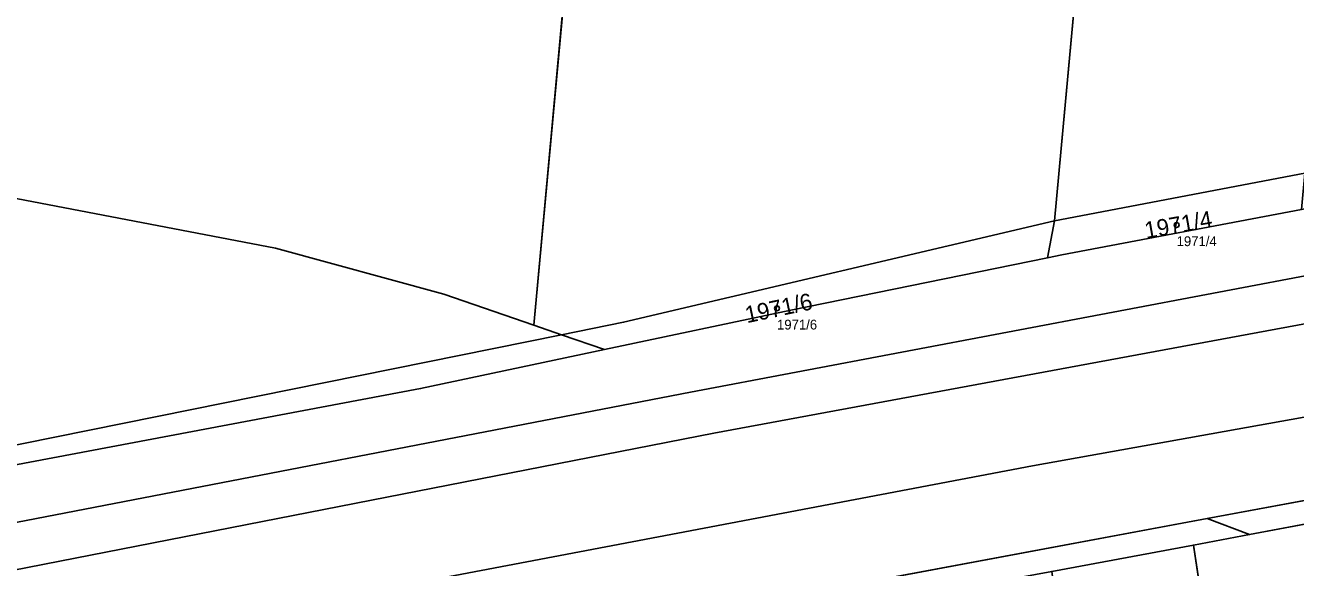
# Model space of a CAD drawing. Extents: x -754731 to -751381, y -1060564 to -1058101.
# Drawn here: x -752942.7 to -752813.2, y -1058803.4 to -1058748.1 of the extents above; entities that cross this region are included whole.
import ezdxf

# ---------------------------------------------------------------- set-up
doc = ezdxf.new("R2010")
doc.units = 0
for name, color, linetype in [('Definiční body', 7, 'Continuous'), ('Hranice parcel', 7, 'Continuous'), ('Parcelní čísla', 7, 'Continuous'), ('Polygon parcely', 7, 'Continuous'), ('Poz předměty', 7, 'Continuous')]:
    doc.layers.add(name, color=color, linetype=linetype)

msp = doc.modelspace()

# ---------------------------------------------------------------- linework, layer by layer
at = {"layer": 'Definiční body'}
for centre in [(-752825.35, -1058768.46), (-752866.07, -1058776.96)]:
    msp.add_circle(centre, 0.25, dxfattribs=at)
at = {"layer": 'Hranice parcel'}
for p, q in [((-752875.22, -1058608.12), (-752890.84, -1058778.69)), ((-752832.7, -1058712.7), (-752837.78, -1058768.05)), ((-752837.78, -1058768.05), (-752812.3, -1058763.19)), ((-752837.78, -1058768.05), (-752838.5, -1058771.81)), ((-752890.84, -1058778.69), (-752888.03, -1058779.66)), ((-752888.03, -1058779.66), (-752883.65, -1058781.17)), ((-752791.46, -1058792.66), (-752822.24, -1058798.4)), ((-752792.12, -1058795.17), (-752817.92, -1058800.02)), ((-752822.24, -1058798.4), (-752895.64, -1058812.07)), ((-752817.92, -1058800.02), (-752822.24, -1058798.4)), ((-752838.08, -1058803.78), (-752823.63, -1058801.09)), ((-752817.92, -1058800.02), (-752823.63, -1058801.09)), ((-752823.63, -1058801.09), (-752818.69, -1058833.46))]:
    msp.add_line(p, q, dxfattribs=at)
for points in [[(-752494.82, -1058726.09), (-752531.68, -1058733.11), (-752551.22, -1058738.07), (-752612.18, -1058750.82), (-752646.79, -1058757.27), (-752745.94, -1058775.75), (-752774.6, -1058781.3), (-752781.46, -1058782.52), (-752840.02, -1058793.01), (-752898.91, -1058804.2), (-752959.36, -1058815.49), (-753015.58, -1058825.6), (-753054.5, -1058831.5), (-753065.7, -1058834.02), (-753126.2, -1058844.89), (-753153.99, -1058849.86), (-753225.97, -1058863.05), (-753226, -1058864.5), (-753232.2, -1058865.9), (-753233.52, -1058864.92), (-753312.41, -1058882.6), (-753338.64, -1058889.98), (-753357.63, -1058896.95)], [(-752945.95, -1058765.33), (-752917.16, -1058770.82), (-752900.01, -1058775.52), (-752890.84, -1058778.69)], [(-752838.5, -1058771.81), (-752837.05, -1058771.51), (-752812.62, -1058766.88)], [(-752837.78, -1058768.05), (-752881.7, -1058778.38), (-752888.03, -1058779.66)], [(-752883.65, -1058781.17), (-752864.67, -1058777.16), (-752838.5, -1058771.81)], [(-752888.03, -1058779.66), (-752960.19, -1058794.25), (-753006.2, -1058803)], [(-753005.88, -1058804.74), (-752959.53, -1058795.9), (-752902.39, -1058785.14), (-752883.65, -1058781.17)]]:
    msp.add_lwpolyline(points, dxfattribs=at)
at = {"layer": 'Polygon parcely'}
for points in [[(-752945.95, -1058765.33), (-752917.16, -1058770.82), (-752900.01, -1058775.52), (-752890.84, -1058778.69), (-752875.22, -1058608.12), (-752903.68, -1058604.16), (-752930.29, -1058602.56)], [(-752890.84, -1058778.69), (-752888.03, -1058779.66), (-752881.7, -1058778.38), (-752837.78, -1058768.05), (-752832.7, -1058712.7), (-752830.91, -1058693.32), (-752822.35, -1058613.97), (-752863.79, -1058609.13), (-752873.92, -1058608.3), (-752875.22, -1058608.12)], [(-752832.7, -1058712.7), (-752837.78, -1058768.05), (-752812.3, -1058763.19), (-752805.66, -1058696.57), (-752825.61, -1058694), (-752825.98, -1058697.39), (-752827.93, -1058697.2), (-752829.49, -1058712.92)], [(-753006.2, -1058803), (-752960.19, -1058794.25), (-752888.03, -1058779.66), (-752890.84, -1058778.69), (-752900.01, -1058775.52), (-752917.16, -1058770.82), (-752945.95, -1058765.33), (-752977.83, -1058761.44), (-753002.4, -1058759.28)], [(-752812.62, -1058766.88), (-752812.3, -1058763.19), (-752837.78, -1058768.05), (-752838.5, -1058771.81), (-752837.05, -1058771.51)], [(-752888.03, -1058779.66), (-752883.65, -1058781.17), (-752864.67, -1058777.16), (-752838.5, -1058771.81), (-752837.78, -1058768.05), (-752881.7, -1058778.38)], [(-753006.2, -1058803), (-753005.88, -1058804.74), (-752959.53, -1058795.9), (-752902.39, -1058785.14), (-752883.65, -1058781.17), (-752888.03, -1058779.66), (-752960.19, -1058794.25)], [(-752792.12, -1058795.17), (-752791.46, -1058792.66), (-752822.24, -1058798.4), (-752817.92, -1058800.02)], [(-752789.75, -1058794.73), (-752792.12, -1058795.17), (-752817.92, -1058800.02), (-752823.63, -1058801.09), (-752818.69, -1058833.46), (-752816.17, -1058849.97), (-752778.91, -1058849.68), (-752784.33, -1058822.2)], [(-752823.63, -1058801.09), (-752817.92, -1058800.02), (-752822.24, -1058798.4), (-752895.64, -1058812.07), (-752895.35, -1058814.04), (-752873.9, -1058810.19), (-752858.96, -1058807.56), (-752841.38, -1058804.4), (-752838.08, -1058803.78)], [(-752823.63, -1058801.09), (-752838.08, -1058803.78), (-752833.87, -1058835.99), (-752818.69, -1058833.46)]]:
    msp.add_lwpolyline(points, close=True, dxfattribs=at)
for points in [[(-753054.5, -1058831.5), (-753015.58, -1058825.6), (-752959.36, -1058815.49), (-752898.91, -1058804.2), (-752840.02, -1058793.01), (-752781.46, -1058782.52), (-752774.6, -1058781.3), (-752745.94, -1058775.75), (-752646.79, -1058757.27), (-752612.18, -1058750.82), (-752551.22, -1058738.07)], [(-752551.22, -1058738.07), (-752612.18, -1058750.82), (-752646.79, -1058757.27), (-752745.94, -1058775.75), (-752774.6, -1058781.3), (-752781.46, -1058782.52), (-752840.02, -1058793.01), (-752898.91, -1058804.2), (-752959.36, -1058815.49), (-753015.58, -1058825.6), (-753054.5, -1058831.5)], [(-752685.29, -1058741.64), (-752737.32, -1058753.19), (-752738.77, -1058753.45), (-752778.4, -1058760.43), (-752787.62, -1058762.14), (-752788.03, -1058762.22), (-752812.62, -1058766.88), (-752837.05, -1058771.51), (-752838.5, -1058771.81), (-752864.67, -1058777.16), (-752883.65, -1058781.17), (-752902.39, -1058785.14), (-752959.53, -1058795.9), (-753005.88, -1058804.74), (-753008.79, -1058805.37), (-753017.13, -1058806.91), (-753022.58, -1058807.97)], [(-753026.48, -1058835.61), (-753005.87, -1058832.19), (-752965.85, -1058825.11), (-752940.54, -1058820.41), (-752921.64, -1058816.9), (-752900.37, -1058812.95), (-752895.64, -1058812.07), (-752822.24, -1058798.4), (-752791.46, -1058792.66), (-752746.77, -1058784.34), (-752743.17, -1058783.67), (-752694.46, -1058774.6), (-752645.48, -1058765.48), (-752641.9, -1058764.7), (-752634.85, -1058763.93), (-752597.82, -1058756.86), (-752581.35, -1058754.02), (-752568.6, -1058751.4), (-752551.5, -1058748.28), (-752545, -1058746.9)]]:
    msp.add_lwpolyline(points, dxfattribs=at)
at = {"layer": 'Poz předměty'}
for p, q in [((-752874.89, -1058785.51), (-752786.45, -1058768.75)), ((-752785.27, -1058773.53), (-752872.52, -1058789.7)), ((-752952.4, -1058800.5), (-752874.89, -1058785.51)), ((-752872.52, -1058789.7), (-752951.17, -1058805.09))]:
    msp.add_line(p, q, dxfattribs=at)

# ---------------------------------------------------------------- texts
at = {"layer": 'Definiční body'}
for s, p in [('1971/4', (-752825.35, -1058770.62)), ('1971/6', (-752866.07, -1058779.12))]:
    msp.add_text(s, height=1, dxfattribs=at).set_placement(p)
at = {"layer": 'Parcelní čísla'}
for s, rotation, p in [('1971/4', 10, (-752828.46, -1058769.87)), ('1971/6', 12, (-752869.13, -1058778.48))]:
    msp.add_text(s, height=1.7, rotation=rotation, dxfattribs=at).set_placement(p)

doc.saveas('drawing.dxf')
